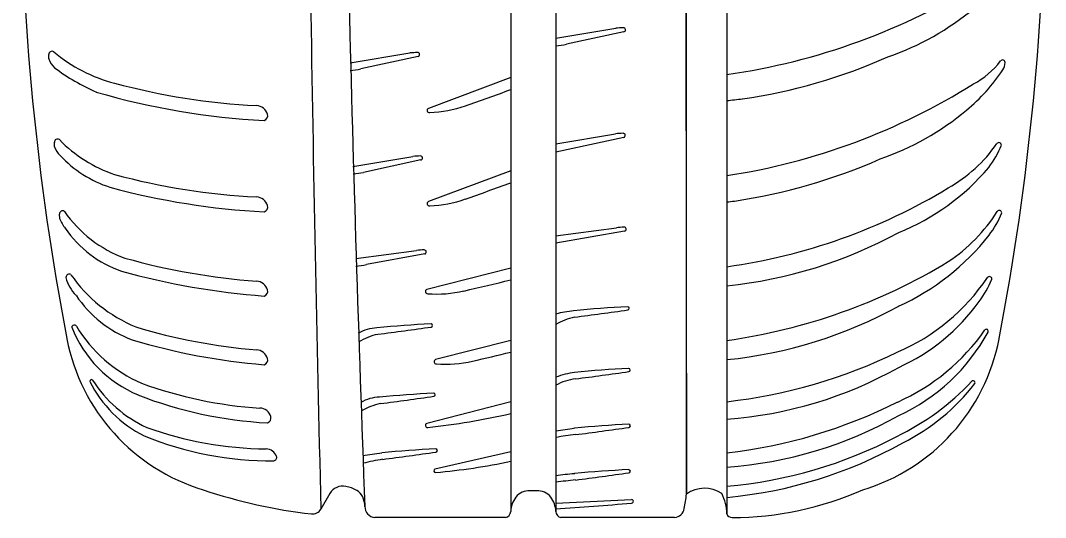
# Model space of a CAD drawing. Extents: x 10133 to 2270741, y 5363 to 1733450.
# Drawn here: x 33887.2 to 33902.86, y 10320.49 to 10328.08 of the extents above; entities that cross this region are included whole.
import ezdxf

# ---------------------------------------------------------------- set-up
doc = ezdxf.new("R2010")
doc.units = 0
doc.layers.add('StdDetailLabel', color=7, linetype='Continuous')

msp = doc.modelspace()

# ---------------------------------------------------------------- linework, layer by layer
at = {"layer": 'StdDetailLabel'}
for p, q in [((33894.693, 10335.642), (33894.693, 10320.578)), ((33894.693, 10335.642), (33894.693, 10320.578)), ((33895.382, 10335.638), (33895.382, 10320.58)), ((33895.382, 10335.638), (33895.382, 10320.58)), ((33897.993, 10335.638), (33897.993, 10320.542)), ((33897.993, 10335.638), (33897.993, 10320.542)), ((33895.382, 10327.805), (33896.296, 10327.957)), ((33895.382, 10327.805), (33896.296, 10327.957)), ((33896.421, 10327.903), (33895.545, 10327.714)), ((33896.421, 10327.903), (33895.545, 10327.714)), ((33887.639, 10327.489), (33887.636, 10327.557)), ((33887.639, 10327.489), (33887.636, 10327.557)), ((33892.238, 10327.428), (33893.152, 10327.58)), ((33892.238, 10327.428), (33893.152, 10327.58)), ((33893.277, 10327.526), (33892.401, 10327.337)), ((33893.277, 10327.526), (33892.401, 10327.337)), ((33894.693, 10327.206), (33893.435, 10326.734)), ((33894.693, 10327.206), (33893.435, 10326.734)), ((33895.38, 10326.194), (33896.294, 10326.346)), ((33895.38, 10326.194), (33896.294, 10326.346)), ((33887.724, 10326.149), (33887.721, 10326.217)), ((33887.724, 10326.149), (33887.721, 10326.217)), ((33892.282, 10325.848), (33893.196, 10326)), ((33892.282, 10325.848), (33893.196, 10326)), ((33893.321, 10325.946), (33892.445, 10325.757)), ((33893.321, 10325.946), (33892.445, 10325.757)), ((33894.693, 10325.783), (33893.435, 10325.31)), ((33894.693, 10325.783), (33893.435, 10325.31)), ((33901.994, 10325.832), (33901.994, 10325.832)), ((33901.994, 10325.832), (33901.994, 10325.832)), ((33887.802, 10325.053), (33887.799, 10325.121)), ((33887.802, 10325.053), (33887.799, 10325.121)), ((33895.379, 10324.789), (33896.307, 10324.912)), ((33895.379, 10324.789), (33896.307, 10324.912)), ((33902, 10324.796), (33902, 10324.796)), ((33902, 10324.796), (33902, 10324.796)), ((33892.325, 10324.441), (33893.254, 10324.565)), ((33892.325, 10324.441), (33893.254, 10324.565)), ((33893.379, 10324.511), (33892.488, 10324.35)), ((33893.379, 10324.511), (33892.488, 10324.35)), ((33887.898, 10324.151), (33887.898, 10324.151)), ((33887.898, 10324.151), (33887.898, 10324.151)), ((33894.693, 10324.294), (33893.411, 10323.968)), ((33894.693, 10324.294), (33893.411, 10323.968)), ((33897.993, 10324.024), (33897.993, 10324.024)), ((33897.993, 10324.024), (33897.993, 10324.024)), ((33901.848, 10323.786), (33901.848, 10323.786)), ((33901.848, 10323.786), (33901.848, 10323.786)), ((33892.363, 10323.299), (33892.363, 10323.299)), ((33892.363, 10323.299), (33892.363, 10323.299)), ((33894.693, 10323.189), (33893.544, 10322.897)), ((33894.693, 10323.189), (33893.544, 10322.897)), ((33897.993, 10322.897), (33897.993, 10322.897)), ((33897.993, 10322.897), (33897.993, 10322.897)), ((33895.382, 10322.629), (33895.382, 10322.629)), ((33895.382, 10322.629), (33895.382, 10322.629)), ((33892.402, 10322.242), (33892.402, 10322.242)), ((33892.402, 10322.242), (33892.402, 10322.242)), ((33894.693, 10322.251), (33893.411, 10321.924)), ((33894.693, 10322.251), (33893.411, 10321.924)), ((33894.693, 10322.072), (33894.693, 10322.072)), ((33894.693, 10322.072), (33894.693, 10322.072)), ((33897.993, 10321.989), (33897.993, 10321.989)), ((33897.993, 10321.989), (33897.993, 10321.989)), ((33895.382, 10321.805), (33895.382, 10321.805)), ((33895.382, 10321.805), (33895.382, 10321.805)), ((33894.693, 10321.488), (33893.535, 10321.226)), ((33894.693, 10321.488), (33893.535, 10321.226)), ((33892.433, 10321.428), (33892.433, 10321.428)), ((33892.433, 10321.428), (33892.433, 10321.428)), ((33897.993, 10321.256), (33897.993, 10321.256)), ((33897.993, 10321.256), (33897.993, 10321.256)), ((33895.382, 10321.122), (33895.382, 10321.122)), ((33895.382, 10321.122), (33895.382, 10321.122)), ((33891.929, 10320.852), (33891.792, 10320.614)), ((33891.929, 10320.852), (33891.792, 10320.614)), ((33894.771, 10320.798), (33894.771, 10320.798)), ((33894.771, 10320.798), (33894.771, 10320.798)), ((33895.304, 10320.798), (33895.304, 10320.798)), ((33895.304, 10320.798), (33895.304, 10320.798)), ((33895.382, 10320.707), (33896.537, 10320.76)), ((33895.382, 10320.707), (33896.537, 10320.76)), ((33897.378, 10320.844), (33897.378, 10320.844)), ((33897.378, 10320.844), (33897.378, 10320.844)), ((33897.993, 10320.795), (33897.993, 10320.795)), ((33897.993, 10320.795), (33897.993, 10320.795)), ((33894.615, 10320.487), (33892.615, 10320.487)), ((33894.615, 10320.487), (33892.615, 10320.487)), ((33897.195, 10320.487), (33895.46, 10320.487)), ((33897.195, 10320.487), (33895.46, 10320.487)), ((33897.993, 10320.542), (33897.993, 10320.542)), ((33897.993, 10320.542), (33897.993, 10320.542))]:
    msp.add_line(p, q, dxfattribs=at)
for points in [[(33897.359, 10335.638), (33897.378, 10320.844), (33897.377, 10335.638)], [(33897.359, 10335.638), (33897.378, 10320.844), (33897.377, 10335.638)], [(33896.419, 10326.292), (33895.382, 10326.067), (33895.382, 10326.067)], [(33896.419, 10326.292), (33895.382, 10326.067), (33895.382, 10326.067)], [(33896.432, 10324.858), (33895.382, 10324.675), (33895.382, 10324.675)], [(33896.432, 10324.858), (33895.382, 10324.675), (33895.382, 10324.675)], [(33887.987, 10323.392), (33887.987, 10323.392), (33887.987, 10323.392)], [(33887.987, 10323.392), (33887.987, 10323.392), (33887.987, 10323.392)], [(33901.984, 10323.319), (33901.984, 10323.319), (33901.984, 10323.319)], [(33901.984, 10323.319), (33901.984, 10323.319), (33901.984, 10323.319)], [(33888.263, 10322.563), (33888.263, 10322.563), (33888.263, 10322.563)], [(33888.263, 10322.563), (33888.263, 10322.563), (33888.263, 10322.563)], [(33901.782, 10322.533), (33901.782, 10322.533), (33901.782, 10322.533)], [(33901.782, 10322.533), (33901.782, 10322.533), (33901.782, 10322.533)], [(33895.089, 10320.896), (33895.037, 10320.896), (33894.986, 10320.896)], [(33895.089, 10320.896), (33895.037, 10320.896), (33894.986, 10320.896)]]:
    msp.add_lwpolyline(points, dxfattribs=at)
for centre, radius, start, end in [((34789.255, 10342.497), 897.73, 180.400114, 181.396786), ((34789.255, 10342.497), 897.73, 180.400114, 181.396786), ((34472.91, 10342.634), 580.862, 180.649395, 182.168495), ((34472.91, 10342.634), 580.862, 180.649395, 182.168495), ((33926.803, 10330.68), 39.6, 180.2409, 190.8621), ((33926.803, 10330.68), 39.6, 180.2409, 190.8621), ((33863.263, 10330.68), 39.6, 349.1379, 359.7591), ((33863.263, 10330.68), 39.6, 349.1379, 359.7591), ((33896.579, 10337.184), 10.033, 278.1051, 301.9133), ((33896.579, 10337.184), 10.033, 278.1051, 301.9133), ((33899.078, 10331.506), 4.216, 289.0674, 309.7749), ((33899.078, 10331.506), 4.216, 289.0674, 309.7749), ((33896.544, 10325.065), 2.903, 92.6131, 94.8908), ((33896.544, 10325.065), 2.903, 92.6131, 94.8908), ((33896.414, 10327.933), 0.0312, 282.8839, 94.6783), ((33896.414, 10327.933), 0.0312, 282.8839, 94.6783), ((33887.685, 10327.557), 0.0493, 55.9795, 182.8012), ((33887.685, 10327.557), 0.0493, 55.9795, 182.8012), ((33889.22, 10329.386), 2.339, 229.8703, 255.6678), ((33889.22, 10329.386), 2.339, 229.8703, 255.6678), ((33895.319, 10328.728), 1.039, 273.611, 282.5311), ((33895.319, 10328.728), 1.039, 273.611, 282.5311), ((33887.931, 10327.58), 0.306, 197.2685, 227.383), ((33887.931, 10327.58), 0.306, 197.2685, 227.383), ((33893.4, 10324.688), 2.903, 92.6131, 94.8908), ((33893.4, 10324.688), 2.903, 92.6131, 94.8908), ((33893.27, 10327.556), 0.0312, 282.8839, 94.6783), ((33893.27, 10327.556), 0.0312, 282.8839, 94.6783), ((33896.955, 10335.474), 8.69, 278.4439, 293.756), ((33896.955, 10335.474), 8.69, 278.4439, 293.756), ((33901.157, 10328.242), 1.286, 298.108, 322.484), ((33901.157, 10328.242), 1.286, 298.108, 322.484), ((33902.207, 10327.436), 0.0383, 0.535, 142.484), ((33902.207, 10327.436), 0.0383, 0.535, 142.484), ((33902.042, 10327.434), 0.203, 326.0705, 0.535), ((33902.042, 10327.434), 0.203, 326.0705, 0.535), ((33889.599, 10329.844), 3.116, 233.0224, 246.6317), ((33889.599, 10329.844), 3.116, 233.0224, 246.6317), ((33892.175, 10328.351), 1.039, 273.611, 282.5311), ((33892.175, 10328.351), 1.039, 273.611, 282.5311), ((33899.785, 10328.953), 2.923, 309.7749, 326.0705), ((33899.785, 10328.953), 2.923, 309.7749, 326.0705), ((33891.52, 10337.836), 11.303, 253.776, 266.9913), ((33891.52, 10337.836), 11.303, 253.776, 266.9913), ((33891.32, 10337.026), 10.262, 254.8686, 267.1591), ((33891.32, 10337.026), 10.262, 254.8686, 267.1591), ((33878.738, 10370.481), 46.296, 289.2477, 290.1591), ((33878.738, 10370.481), 46.296, 289.2477, 290.1591), ((33896.476, 10335.56), 9.969, 278.7521, 302.0233), ((33896.476, 10335.56), 9.969, 278.7521, 302.0233), ((33896.661, 10340.173), 13.386, 275.7107, 276.7336), ((33896.661, 10340.173), 13.386, 275.7107, 276.7336), ((33890.799, 10326.591), 0.186, 16.9451, 86.2242), ((33890.799, 10326.591), 0.186, 16.9451, 86.2242), ((33893.449, 10326.703), 0.0332, 114.9024, 281.4053), ((33893.449, 10326.703), 0.0332, 114.9024, 281.4053), ((33893.39, 10328.519), 1.849, 272.0456, 289.2487), ((33893.39, 10328.519), 1.849, 272.0456, 289.2487), ((33898.958, 10329.947), 4.216, 289.0674, 309.7749), ((33898.958, 10329.947), 4.216, 289.0674, 309.7749), ((33890.903, 10326.623), 0.0773, 288.0542, 16.9451), ((33890.903, 10326.623), 0.0773, 288.0542, 16.9451), ((33896.542, 10323.454), 2.903, 92.6131, 94.8908), ((33896.542, 10323.454), 2.903, 92.6131, 94.8908), ((33896.412, 10326.322), 0.0312, 282.8839, 94.6783), ((33896.412, 10326.322), 0.0312, 282.8839, 94.6783), ((33887.77, 10326.217), 0.0493, 55.9795, 182.8012), ((33887.77, 10326.217), 0.0493, 55.9795, 182.8012), ((33889.331, 10327.75), 2.14, 224.2244, 251.2011), ((33889.331, 10327.75), 2.14, 224.2244, 251.2011), ((33900.265, 10327.489), 2.261, 299.4505, 325.1245), ((33900.265, 10327.489), 2.261, 299.4505, 325.1245), ((33902.15, 10326.173), 0.0383, 0.535, 142.484), ((33902.15, 10326.173), 0.0383, 0.535, 142.484), ((33888.016, 10326.24), 0.306, 197.2685, 227.383), ((33888.016, 10326.24), 0.306, 197.2685, 227.383), ((33900.897, 10326.683), 1.388, 322.2261, 338.4684), ((33900.897, 10326.683), 1.388, 322.2261, 338.4684), ((33889.119, 10327.233), 1.789, 222.9016, 252.1186), ((33889.119, 10327.233), 1.789, 222.9016, 252.1186), ((33893.444, 10323.108), 2.903, 92.6131, 94.8908), ((33893.444, 10323.108), 2.903, 92.6131, 94.8908), ((33893.314, 10325.976), 0.0312, 282.8839, 94.6783), ((33893.314, 10325.976), 0.0312, 282.8839, 94.6783), ((33896.835, 10333.915), 8.69, 278.4439, 293.756), ((33896.835, 10333.915), 8.69, 278.4439, 293.756), ((33891.32, 10335.631), 10.262, 254.8686, 267.1591), ((33891.32, 10335.631), 10.262, 254.8686, 267.1591), ((33892.219, 10326.771), 1.039, 273.611, 282.5311), ((33892.219, 10326.771), 1.039, 273.611, 282.5311), ((33899.321, 10328.088), 3.498, 291.7874, 319.8514), ((33899.321, 10328.088), 3.498, 291.7874, 319.8514), ((33878.738, 10369.058), 46.296, 289.2477, 290.1591), ((33878.738, 10369.058), 46.296, 289.2477, 290.1591), ((33891.52, 10336.441), 11.303, 254.8686, 266.9913), ((33891.52, 10336.441), 11.303, 254.8686, 266.9913), ((33896.757, 10333.147), 8.917, 277.9699, 301.2024), ((33896.757, 10333.147), 8.917, 277.9699, 301.2024), ((33890.799, 10325.196), 0.186, 16.9451, 86.2242), ((33890.799, 10325.196), 0.186, 16.9451, 86.2242), ((33890.903, 10325.227), 0.0773, 288.0542, 16.9451), ((33890.903, 10325.227), 0.0773, 288.0542, 16.9451), ((33893.449, 10325.28), 0.0332, 114.9024, 281.4053), ((33893.449, 10325.28), 0.0332, 114.9024, 281.4053), ((33893.39, 10327.096), 1.849, 272.0456, 289.2487), ((33893.39, 10327.096), 1.849, 272.0456, 289.2487), ((33896.541, 10338.613), 13.386, 276.2276, 276.7336), ((33896.541, 10338.613), 13.386, 276.2276, 276.7336), ((33887.848, 10325.121), 0.0493, 55.9795, 182.8012), ((33887.848, 10325.121), 0.0493, 55.9795, 182.8012), ((33889.455, 10326.252), 1.92, 214.6259, 250.0314), ((33889.455, 10326.252), 1.92, 214.6259, 250.0314), ((33899.954, 10326.534), 2.57, 303.6183, 327.6927), ((33899.954, 10326.534), 2.57, 303.6183, 327.6927), ((33900.903, 10325.647), 1.388, 322.2261, 338.4684), ((33900.903, 10325.647), 1.388, 322.2261, 338.4684), ((33902.156, 10325.137), 0.0383, 0.535, 142.484), ((33902.156, 10325.137), 0.0383, 0.535, 142.484), ((33888.332, 10325.254), 0.567, 200.7381, 218.2688), ((33888.332, 10325.254), 0.567, 200.7381, 218.2688), ((33889.301, 10325.869), 1.712, 214.3497, 251.0745), ((33889.301, 10325.869), 1.712, 214.3497, 251.0745), ((33896.555, 10322.02), 2.903, 92.6131, 94.8908), ((33896.555, 10322.02), 2.903, 92.6131, 94.8908), ((33896.425, 10324.889), 0.0312, 282.8839, 94.6783), ((33896.425, 10324.889), 0.0312, 282.8839, 94.6783), ((33897.295, 10330.907), 6.918, 275.7952, 298.719), ((33897.295, 10330.907), 6.918, 275.7952, 298.719), ((33899.064, 10327.118), 3.743, 294.541, 321.6654), ((33899.064, 10327.118), 3.743, 294.541, 321.6654), ((33893.502, 10321.673), 2.903, 92.6131, 94.8908), ((33893.502, 10321.673), 2.903, 92.6131, 94.8908), ((33893.372, 10324.541), 0.0312, 282.8839, 94.6783), ((33893.372, 10324.541), 0.0312, 282.8839, 94.6783), ((33891.583, 10334.415), 10.349, 254.3973, 265.7253), ((33891.583, 10334.415), 10.349, 254.3973, 265.7253), ((33892.263, 10325.364), 1.039, 273.611, 282.5311), ((33892.263, 10325.364), 1.039, 273.611, 282.5311), ((33896.757, 10332.021), 8.917, 277.9699, 301.2024), ((33896.757, 10332.021), 8.917, 277.9699, 301.2024), ((33887.947, 10324.154), 0.0493, 55.9795, 182.8012), ((33887.947, 10324.154), 0.0493, 55.9795, 182.8012), ((33888.444, 10324.282), 0.562, 193.4565, 225.6449), ((33888.444, 10324.282), 0.562, 193.4565, 225.6449), ((33889.83, 10325.489), 2.263, 214.8945, 247.4865), ((33889.83, 10325.489), 2.263, 214.8945, 247.4865), ((33891.787, 10335.226), 11.39, 254.512, 265.6717), ((33891.787, 10335.226), 11.39, 254.512, 265.6717), ((33899.38, 10325.884), 3.12, 293.1117, 326.237), ((33899.38, 10325.884), 3.12, 293.1117, 326.237), ((33902.004, 10324.127), 0.0383, 0.535, 142.484), ((33902.004, 10324.127), 0.0383, 0.535, 142.484), ((33890.799, 10323.91), 0.186, 16.9451, 86.2242), ((33890.799, 10323.91), 0.186, 16.9451, 86.2242), ((33883.612, 10369.066), 46.296, 282.9374, 283.8488), ((33883.612, 10369.066), 46.296, 282.9374, 283.8488), ((33900.751, 10324.636), 1.388, 322.2261, 338.4684), ((33900.751, 10324.636), 1.388, 322.2261, 338.4684), ((33889.522, 10324.854), 1.763, 213.5077, 249.6919), ((33889.522, 10324.854), 1.763, 213.5077, 249.6919), ((33890.903, 10323.942), 0.0773, 288.0542, 16.9451), ((33890.903, 10323.942), 0.0773, 288.0542, 16.9451), ((33893.422, 10323.937), 0.0332, 108.5921, 275.095), ((33893.422, 10323.937), 0.0332, 108.5921, 275.095), ((33893.563, 10325.748), 1.849, 265.7353, 282.9384), ((33893.563, 10325.748), 1.849, 265.7353, 282.9384), ((33897.072, 10310.015), 13.701, 92.4748, 95.9431), ((33897.072, 10310.015), 13.701, 92.4748, 95.9431), ((33896.48, 10323.68), 0.0237, 274.8655, 89.1784), ((33896.48, 10323.68), 0.0237, 274.8655, 89.1784), ((33897.295, 10329.78), 6.918, 275.7952, 298.719), ((33897.295, 10329.78), 6.918, 275.7952, 298.719), ((33899.348, 10325.581), 3.078, 294.3963, 324.3227), ((33899.348, 10325.581), 3.078, 294.3963, 324.3227), ((33895.856, 10321.773), 1.881, 96.1896, 104.601), ((33895.856, 10321.773), 1.881, 96.1896, 104.601), ((33895.855, 10322.649), 0.916, 101.8541, 121.1164), ((33895.855, 10322.649), 0.916, 101.8541, 121.1164), ((33887.538, 10386.492), 63.469, 277.35825, 278.10046), ((33887.538, 10386.492), 63.469, 277.35825, 278.10046), ((33888.025, 10323.388), 0.0383, 31.8209, 173.1674), ((33888.025, 10323.388), 0.0383, 31.8209, 173.1674), ((33889.722, 10324.077), 1.865, 201.5447, 247.205), ((33889.722, 10324.077), 1.865, 201.5447, 247.205), ((33889.907, 10324.521), 2.159, 211.0385, 246.6665), ((33889.907, 10324.521), 2.159, 211.0385, 246.6665), ((33891.524, 10331.797), 8.78, 253.0478, 265.3473), ((33891.524, 10331.797), 8.78, 253.0478, 265.3473), ((33892.659, 10322.807), 0.574, 90.9709, 120.9877), ((33892.659, 10322.807), 0.574, 90.9709, 120.9877), ((33894.068, 10309.754), 13.701, 92.4748, 95.9431), ((33894.068, 10309.754), 13.701, 92.4748, 95.9431), ((33884.535, 10386.231), 63.469, 277.35825, 278.10046), ((33884.535, 10386.231), 63.469, 277.35825, 278.10046), ((33893.476, 10323.418), 0.0237, 274.8655, 89.1784), ((33893.476, 10323.418), 0.0237, 274.8655, 89.1784), ((33890.861, 10323.783), 3.002, 190.8621, 253.2584), ((33890.861, 10323.783), 3.002, 190.8621, 253.2584), ((33892.851, 10322.387), 0.916, 101.8541, 121.8423), ((33892.851, 10322.387), 0.916, 101.8541, 121.8423), ((33899.205, 10323.783), 3.002, 286.7416, 349.1379), ((33899.205, 10323.783), 3.002, 286.7416, 349.1379), ((33899.286, 10325.203), 3.234, 294.0583, 325.0741), ((33899.286, 10325.203), 3.234, 294.0583, 325.0741), ((33899.385, 10324.734), 2.96, 294.6461, 331.4278), ((33899.385, 10324.734), 2.96, 294.6461, 331.4278), ((33901.959, 10323.332), 0.0286, 331.9815, 138.1647), ((33901.959, 10323.332), 0.0286, 331.9815, 138.1647), ((33891.726, 10332.579), 9.792, 253.2846, 265.3213), ((33891.726, 10332.579), 9.792, 253.2846, 265.3213), ((33890.799, 10322.861), 0.186, 16.9451, 86.2242), ((33890.799, 10322.861), 0.186, 16.9451, 86.2242), ((33890.903, 10322.892), 0.0773, 288.0542, 16.9451), ((33890.903, 10322.892), 0.0773, 288.0542, 16.9451), ((33893.555, 10322.866), 0.0332, 108.5921, 275.095), ((33893.555, 10322.866), 0.0332, 108.5921, 275.095), ((33883.744, 10367.995), 46.296, 282.9374, 283.6799), ((33883.744, 10367.995), 46.296, 282.9374, 283.6799), ((33897.081, 10330.257), 8.054, 276.5024, 295.9405), ((33897.081, 10330.257), 8.054, 276.5024, 295.9405), ((33893.695, 10324.677), 1.849, 265.7353, 282.9384), ((33893.695, 10324.677), 1.849, 265.7353, 282.9384), ((33897.086, 10309.073), 13.701, 92.4748, 95.9431), ((33897.086, 10309.073), 13.701, 92.4748, 95.9431), ((33896.494, 10322.738), 0.0237, 274.8655, 89.1784), ((33896.494, 10322.738), 0.0237, 274.8655, 89.1784), ((33897.54, 10328.266), 6.293, 274.135, 299.2981), ((33897.54, 10328.266), 6.293, 274.135, 299.2981), ((33888.288, 10322.567), 0.0249, 43.7164, 188.3914), ((33888.288, 10322.567), 0.0249, 43.7164, 188.3914), ((33889.951, 10323.634), 1.952, 212.5453, 245.1773), ((33889.951, 10323.634), 1.952, 212.5453, 245.1773), ((33895.791, 10321.598), 1.109, 96.3836, 111.6533), ((33895.791, 10321.598), 1.109, 96.3836, 111.6533), ((33895.78, 10321.802), 0.808, 96.9788, 119.5299), ((33895.78, 10321.802), 0.808, 96.9788, 119.5299), ((33887.553, 10385.55), 63.469, 277.35825, 278.10046), ((33887.553, 10385.55), 63.469, 277.35825, 278.10046), ((33889.923, 10323.395), 1.857, 206.6301, 243.4544), ((33889.923, 10323.395), 1.857, 206.6301, 243.4544), ((33891.244, 10328.478), 6.331, 249.7451, 266.5385), ((33891.244, 10328.478), 6.331, 249.7451, 266.5385), ((33898.923, 10325.194), 3.849, 295.6481, 316.9394), ((33898.923, 10325.194), 3.849, 295.6481, 316.9394), ((33899.309, 10324.418), 3.109, 296.2048, 322.6985), ((33899.309, 10324.418), 3.109, 296.2048, 322.6985), ((33901.757, 10322.547), 0.0286, 331.9815, 138.1647), ((33901.757, 10322.547), 0.0286, 331.9815, 138.1647), ((33891.324, 10328.346), 6.424, 248.776, 266.9021), ((33891.324, 10328.346), 6.424, 248.776, 266.9021), ((33892.698, 10321.75), 0.574, 90.9709, 120.9877), ((33892.698, 10321.75), 0.574, 90.9709, 120.9877), ((33894.107, 10308.696), 13.701, 92.4748, 95.9431), ((33894.107, 10308.696), 13.701, 92.4748, 95.9431), ((33884.573, 10385.173), 63.469, 277.35825, 278.10046), ((33884.573, 10385.173), 63.469, 277.35825, 278.10046), ((33893.515, 10322.361), 0.0237, 274.8655, 89.1784), ((33893.515, 10322.361), 0.0237, 274.8655, 89.1784), ((33890.849, 10321.973), 0.186, 16.9451, 86.2242), ((33890.849, 10321.973), 0.186, 16.9451, 86.2242), ((33892.89, 10321.33), 0.916, 101.8541, 121.8423), ((33892.89, 10321.33), 0.916, 101.8541, 121.8423), ((33897.081, 10329.299), 7.88, 276.6462, 296.5573), ((33897.081, 10329.299), 7.88, 276.6462, 296.5573), ((33890.953, 10322.005), 0.0773, 288.0542, 16.9451), ((33890.953, 10322.005), 0.0773, 288.0542, 16.9451), ((33892.176, 10333.206), 11.414, 276.2815, 282.7379), ((33892.176, 10333.206), 11.414, 276.2815, 282.7379), ((33897.54, 10327.532), 6.293, 274.135, 299.2981), ((33897.54, 10327.532), 6.293, 274.135, 299.2981), ((33891, 10327.031), 5.496, 250.1294, 269.5418), ((33891, 10327.031), 5.496, 250.1294, 269.5418), ((33893.422, 10321.893), 0.0332, 108.5921, 275.095), ((33893.422, 10321.893), 0.0332, 108.5921, 275.095), ((33898.519, 10302.216), 19.838, 98.2585, 99.1), ((33898.519, 10302.216), 19.838, 98.2585, 99.1), ((33897.088, 10308.222), 13.701, 92.4748, 95.9431), ((33897.088, 10308.222), 13.701, 92.4748, 95.9431), ((33887.555, 10384.698), 63.469, 277.35825, 278.10046), ((33887.555, 10384.698), 63.469, 277.35825, 278.10046), ((33896.497, 10321.886), 0.0237, 274.8655, 89.1784), ((33896.497, 10321.886), 0.0237, 274.8655, 89.1784), ((33891.008, 10326.352), 4.999, 247.4805, 270.7305), ((33891.008, 10326.352), 4.999, 247.4805, 270.7305), ((33895.925, 10319.185), 2.579, 95.3768, 102.171), ((33895.925, 10319.185), 2.579, 95.3768, 102.171), ((33897.435, 10327.698), 6.755, 274.7411, 297.836), ((33897.435, 10327.698), 6.755, 274.7411, 297.836), ((33890.944, 10321.35), 0.186, 21.7019, 86.2242), ((33890.944, 10321.35), 0.186, 21.7019, 86.2242), ((33894.14, 10307.845), 13.701, 92.4748, 95.9431), ((33894.14, 10307.845), 13.701, 92.4748, 95.9431), ((33884.606, 10384.321), 63.469, 277.35825, 278.10046), ((33884.606, 10384.321), 63.469, 277.35825, 278.10046), ((33893.548, 10321.509), 0.0237, 274.8655, 89.1784), ((33893.548, 10321.509), 0.0237, 274.8655, 89.1784), ((33897.389, 10327.497), 6.73, 275.1478, 299.288), ((33897.389, 10327.497), 6.73, 275.1478, 299.288), ((33891.068, 10321.404), 0.0504, 273.862, 16.9104), ((33891.068, 10321.404), 0.0504, 273.862, 16.9104), ((33895.571, 10301.839), 19.838, 98.2585, 99.1), ((33895.571, 10301.839), 19.838, 98.2585, 99.1), ((33893.414, 10317.28), 4.151, 99.409, 103.601), ((33893.414, 10317.28), 4.151, 99.409, 103.601), ((33892.661, 10330.872), 9.74, 275.2091, 282.0428), ((33892.661, 10330.872), 9.74, 275.2091, 282.0428), ((33893.547, 10321.2), 0.0283, 116.8429, 264.9647), ((33893.547, 10321.2), 0.0283, 116.8429, 264.9647), ((33897.088, 10307.529), 13.701, 92.4748, 95.9431), ((33897.088, 10307.529), 13.701, 92.4748, 95.9431), ((33896.497, 10321.193), 0.0237, 274.8655, 89.1784), ((33896.497, 10321.193), 0.0237, 274.8655, 89.1784), ((33896.087, 10316.429), 4.745, 95.0438, 98.5466), ((33896.087, 10316.429), 4.745, 95.0438, 98.5466), ((33896.441, 10312.848), 8.246, 95.2708, 97.3824), ((33896.441, 10312.848), 8.246, 95.2708, 97.3824), ((33887.555, 10384.005), 63.469, 277.35825, 278.10046), ((33887.555, 10384.005), 63.469, 277.35825, 278.10046), ((33892.593, 10328.677), 8.191, 251.5192, 263.3795), ((33892.593, 10328.677), 8.191, 251.5192, 263.3795), ((33892.128, 10320.737), 0.23, 78.3475, 150.0023), ((33892.128, 10320.737), 0.23, 78.3475, 150.0023), ((33892.054, 10320.379), 0.595, 61.2018, 78.3475), ((33892.054, 10320.379), 0.595, 61.2018, 78.3475), ((33892.238, 10320.714), 0.213, 24.7155, 61.2018), ((33892.238, 10320.714), 0.213, 24.7155, 61.2018), ((33894.982, 10320.62), 0.276, 89.1435, 139.7346), ((33894.982, 10320.62), 0.276, 89.1435, 139.7346), ((33895.093, 10320.62), 0.276, 40.2654, 90.8565), ((33895.093, 10320.62), 0.276, 40.2654, 90.8565), ((33897.653, 10320.457), 0.475, 56.261, 125.4891), ((33897.653, 10320.457), 0.475, 56.261, 125.4891), ((33898.056, 10325.505), 5.019, 270.2059, 293.6605), ((33898.056, 10325.505), 5.019, 270.2059, 293.6605), ((33892.105, 10320.653), 0.359, 0.3532, 24.7155), ((33892.105, 10320.653), 0.359, 0.3532, 24.7155), ((33895.075, 10320.567), 0.382, 142.7329, 178.2903), ((33895.075, 10320.567), 0.382, 142.7329, 178.2903), ((33895, 10320.567), 0.382, 1.7097, 37.2671), ((33895, 10320.567), 0.382, 1.7097, 37.2671), ((33866.176, 10716.007), 396.467, 274.22446, 274.39229), ((33866.176, 10716.007), 396.467, 274.22446, 274.39229), ((33896.539, 10320.732), 0.0279, 271.3696, 94.1936), ((33896.539, 10320.732), 0.0279, 271.3696, 94.1936), ((33892.567, 10321.473), 4.852, 349.9058, 352.5493), ((33892.567, 10321.473), 4.852, 349.9058, 352.5493), ((33897.325, 10320.542), 0.669, 0.0179, 27.634), ((33897.325, 10320.542), 0.669, 0.0179, 27.634), ((33891.664, 10320.688), 0.148, 264.0142, 330.0023), ((33891.664, 10320.688), 0.148, 264.0142, 330.0023), ((33892.629, 10320.65), 0.164, 178.4205, 265.2505), ((33892.629, 10320.65), 0.164, 178.4205, 265.2505), ((33894.597, 10320.581), 0.0962, 280.6985, 358.2903), ((33894.597, 10320.581), 0.0962, 280.6985, 358.2903), ((33895.478, 10320.581), 0.0962, 181.7097, 259.3015), ((33895.478, 10320.581), 0.0962, 181.7097, 259.3015), ((33897.182, 10320.65), 0.164, 274.7495, 350.28), ((33897.182, 10320.65), 0.164, 274.7495, 350.28), ((33898.074, 10320.572), 0.0857, 200.6212, 270.0895), ((33898.074, 10320.572), 0.0857, 200.6212, 270.0895)]:
    msp.add_arc(centre, radius, start, end, dxfattribs=at)

doc.saveas('drawing.dxf')
